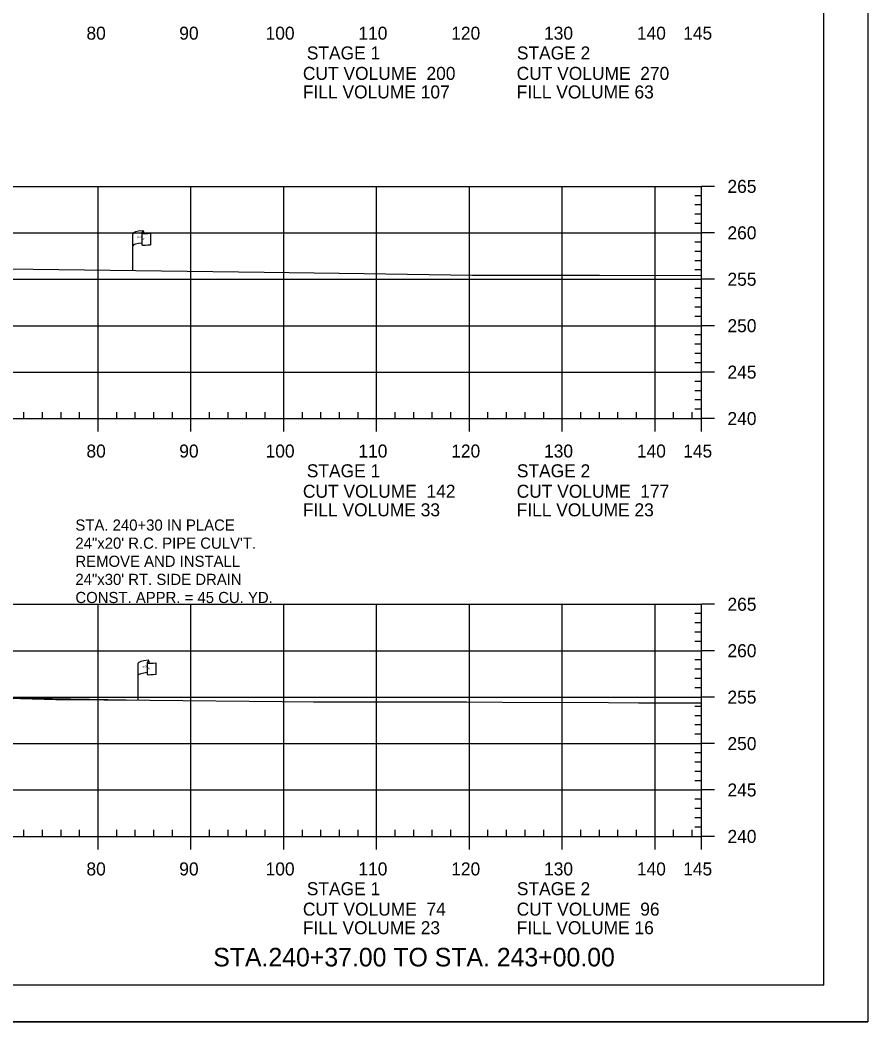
# Model space of a CAD drawing. Extents: x 1365647 to 1367999, y 387113 to 400173.
# Drawn here: x 1365965.7 to 1366057, y 393132.9 to 393240.8 of the extents above; entities that cross this region are included whole.
import ezdxf

# ---------------------------------------------------------------- set-up
doc = ezdxf.new("R2010")
doc.units = 0
for name, color, linetype in [('E_Existing ROW', 7, 'Continuous'), ('R_Axis', 7, 'Continuous'), ('R_Axis Annot', 7, 'Continuous'), ('R_Border', 7, 'Continuous'), ('R_Draft', 7, 'Continuous'), ('R_Drive', 7, 'Continuous'), ('R_Exist Surface', 7, 'Continuous'), ('R_Grid', 7, 'Continuous'), ('R_No Plot', 7, 'Continuous')]:
    doc.layers.add(name, color=color, linetype=linetype)

msp = doc.modelspace()

# ---------------------------------------------------------------- linework, layer by layer
at = {"layer": 'E_Existing ROW'}
for p, q in [((1365977.81, 393213.79), (1365977.81, 393217.74)), ((1365978.81, 393217.83), (1365978.81, 393217.82)), ((1365978.81, 393217.82), (1365978.81, 393216.59)), ((1365978.97, 393217.99), (1365978.97, 393217.75)), ((1365979.74, 393217.79), (1365979.74, 393216.55)), ((1365978.39, 393167.53), (1365978.39, 393171.48)), ((1365979.38, 393171.57), (1365979.38, 393171.56)), ((1365979.38, 393171.56), (1365979.38, 393170.33)), ((1365979.55, 393171.73), (1365979.55, 393171.49)), ((1365980.32, 393171.53), (1365980.32, 393170.29))]:
    msp.add_line(p, q, dxfattribs=at)
for centre, radius, start, end in [((1365978.88, 393217.83), 0.078, 88.6458, 274.2828), ((1365978.9, 393217.99), 0.0783, 263.0712, 93.9564), ((1365978.88, 393216.59), 0.0783, 180, 273.9564), ((1365979.46, 393171.57), 0.078, 88.6458, 274.2828), ((1365979.47, 393171.73), 0.0783, 263.0712, 93.9564), ((1365979.46, 393170.33), 0.0783, 180, 273.9564)]:
    msp.add_arc(centre, radius, start, end, dxfattribs=at)
for centre, major_axis, ratio, start_param, end_param in [((1365979.39, 393217.78), (-1.58, -0.04), 0.19887, 5.030368, 6.283185), ((1365980.1, 393217.9), (-1.23, -0.13), 0.052933, 0.159456, 1.268315), ((1365979.39, 393216.46), (-1.58, -0.04), 0.19887, 5.083035, 6.194897), ((1365980.1, 393216.66), (-1.23, -0.13), 0.052933, 0.159456, 1.268315), ((1365979.97, 393171.52), (-1.58, -0.04), 0.19887, 5.030368, 6.283185), ((1365980.68, 393171.64), (-1.23, -0.13), 0.052933, 0.159456, 1.268315), ((1365979.96, 393170.2), (-1.58, -0.04), 0.19887, 5.083035, 6.194897), ((1365980.68, 393170.4), (-1.23, -0.13), 0.052933, 0.159456, 1.268315)]:
    msp.add_ellipse(centre, major_axis=major_axis, ratio=ratio, start_param=start_param, end_param=end_param, dxfattribs=at)
at = {"layer": 'R_Axis'}
for p, q in [((1366039.09, 393197.84), (1366039.09, 393222.84)), ((1366040.49, 393222.84), (1366039.09, 393222.84)), ((1366039.09, 393221.84), (1366038.39, 393221.84)), ((1366039.09, 393220.84), (1366038.39, 393220.84)), ((1366039.09, 393219.84), (1366038.39, 393219.84)), ((1366039.09, 393218.84), (1366038.39, 393218.84)), ((1366040.49, 393217.84), (1366039.09, 393217.84)), ((1366039.09, 393216.84), (1366038.39, 393216.84)), ((1366039.09, 393215.84), (1366038.39, 393215.84)), ((1366039.09, 393214.84), (1366038.39, 393214.84)), ((1366039.09, 393213.84), (1366038.39, 393213.84)), ((1366040.49, 393212.84), (1366039.09, 393212.84)), ((1366039.09, 393211.84), (1366038.39, 393211.84)), ((1366039.09, 393210.84), (1366038.39, 393210.84)), ((1366039.09, 393209.84), (1366038.39, 393209.84)), ((1366039.09, 393208.84), (1366038.39, 393208.84)), ((1366040.49, 393207.84), (1366039.09, 393207.84)), ((1366039.09, 393206.84), (1366038.39, 393206.84)), ((1366039.09, 393205.84), (1366038.39, 393205.84)), ((1366039.09, 393204.84), (1366038.39, 393204.84)), ((1366039.09, 393203.84), (1366038.39, 393203.84)), ((1366040.49, 393202.84), (1366039.09, 393202.84)), ((1366039.09, 393201.84), (1366038.39, 393201.84)), ((1366039.09, 393200.84), (1366038.39, 393200.84)), ((1366039.09, 393199.84), (1366038.39, 393199.84)), ((1365966.09, 393197.84), (1365966.09, 393198.54)), ((1365968.09, 393197.84), (1365968.09, 393198.54)), ((1365970.09, 393197.84), (1365970.09, 393198.54)), ((1365972.09, 393197.84), (1365972.09, 393198.54)), ((1365976.09, 393197.84), (1365976.09, 393198.54)), ((1365978.09, 393197.84), (1365978.09, 393198.54)), ((1365980.09, 393197.84), (1365980.09, 393198.54)), ((1365982.09, 393197.84), (1365982.09, 393198.54)), ((1365986.09, 393197.84), (1365986.09, 393198.54)), ((1365988.09, 393197.84), (1365988.09, 393198.54)), ((1365990.09, 393197.84), (1365990.09, 393198.54)), ((1365992.09, 393197.84), (1365992.09, 393198.54)), ((1365996.09, 393197.84), (1365996.09, 393198.54)), ((1365998.09, 393197.84), (1365998.09, 393198.54)), ((1366000.09, 393197.84), (1366000.09, 393198.54)), ((1366002.09, 393197.84), (1366002.09, 393198.54)), ((1366006.09, 393197.84), (1366006.09, 393198.54)), ((1366008.09, 393197.84), (1366008.09, 393198.54)), ((1366010.09, 393197.84), (1366010.09, 393198.54)), ((1366012.09, 393197.84), (1366012.09, 393198.54)), ((1366016.09, 393197.84), (1366016.09, 393198.54)), ((1366018.09, 393197.84), (1366018.09, 393198.54)), ((1366020.09, 393197.84), (1366020.09, 393198.54)), ((1366022.09, 393197.84), (1366022.09, 393198.54)), ((1366026.09, 393197.84), (1366026.09, 393198.54)), ((1366028.09, 393197.84), (1366028.09, 393198.54)), ((1366030.09, 393197.84), (1366030.09, 393198.54)), ((1366032.09, 393197.84), (1366032.09, 393198.54)), ((1366036.09, 393197.84), (1366036.09, 393198.54)), ((1366038.09, 393197.84), (1366038.09, 393198.54)), ((1366039.09, 393198.84), (1366038.39, 393198.84)), ((1365749.09, 393197.84), (1366039.09, 393197.84)), ((1365974.09, 393196.44), (1365974.09, 393197.84)), ((1365984.09, 393196.44), (1365984.09, 393197.84)), ((1365994.09, 393196.44), (1365994.09, 393197.84)), ((1366004.09, 393196.44), (1366004.09, 393197.84)), ((1366014.09, 393196.44), (1366014.09, 393197.84)), ((1366024.09, 393196.44), (1366024.09, 393197.84)), ((1366034.09, 393196.44), (1366034.09, 393197.84)), ((1366039.09, 393196.44), (1366039.09, 393197.84)), ((1366040.49, 393197.84), (1366039.09, 393197.84)), ((1366039.09, 393152.84), (1366039.09, 393177.84)), ((1366040.49, 393177.84), (1366039.09, 393177.84)), ((1366039.09, 393176.84), (1366038.39, 393176.84)), ((1366039.09, 393175.84), (1366038.39, 393175.84)), ((1366039.09, 393174.84), (1366038.39, 393174.84)), ((1366039.09, 393173.84), (1366038.39, 393173.84)), ((1366040.49, 393172.84), (1366039.09, 393172.84)), ((1366039.09, 393171.84), (1366038.39, 393171.84)), ((1366039.09, 393170.84), (1366038.39, 393170.84)), ((1366039.09, 393169.84), (1366038.39, 393169.84)), ((1366039.09, 393168.84), (1366038.39, 393168.84)), ((1366040.49, 393167.84), (1366039.09, 393167.84)), ((1366039.09, 393166.84), (1366038.39, 393166.84)), ((1366039.09, 393165.84), (1366038.39, 393165.84)), ((1366039.09, 393164.84), (1366038.39, 393164.84)), ((1366039.09, 393163.84), (1366038.39, 393163.84)), ((1366040.49, 393162.84), (1366039.09, 393162.84)), ((1366039.09, 393161.84), (1366038.39, 393161.84)), ((1366039.09, 393160.84), (1366038.39, 393160.84)), ((1366039.09, 393159.84), (1366038.39, 393159.84)), ((1366039.09, 393158.84), (1366038.39, 393158.84)), ((1366040.49, 393157.84), (1366039.09, 393157.84)), ((1366039.09, 393156.84), (1366038.39, 393156.84)), ((1366039.09, 393155.84), (1366038.39, 393155.84)), ((1366039.09, 393154.84), (1366038.39, 393154.84)), ((1366039.09, 393153.84), (1366038.39, 393153.84)), ((1365749.09, 393152.84), (1366039.09, 393152.84)), ((1365966.09, 393152.84), (1365966.09, 393153.54)), ((1365968.09, 393152.84), (1365968.09, 393153.54)), ((1365970.09, 393152.84), (1365970.09, 393153.54)), ((1365972.09, 393152.84), (1365972.09, 393153.54)), ((1365974.09, 393151.44), (1365974.09, 393152.84)), ((1365976.09, 393152.84), (1365976.09, 393153.54)), ((1365978.09, 393152.84), (1365978.09, 393153.54)), ((1365980.09, 393152.84), (1365980.09, 393153.54)), ((1365982.09, 393152.84), (1365982.09, 393153.54)), ((1365984.09, 393151.44), (1365984.09, 393152.84)), ((1365986.09, 393152.84), (1365986.09, 393153.54)), ((1365988.09, 393152.84), (1365988.09, 393153.54)), ((1365990.09, 393152.84), (1365990.09, 393153.54)), ((1365992.09, 393152.84), (1365992.09, 393153.54)), ((1365994.09, 393151.44), (1365994.09, 393152.84)), ((1365996.09, 393152.84), (1365996.09, 393153.54)), ((1365998.09, 393152.84), (1365998.09, 393153.54)), ((1366000.09, 393152.84), (1366000.09, 393153.54)), ((1366002.09, 393152.84), (1366002.09, 393153.54)), ((1366004.09, 393151.44), (1366004.09, 393152.84)), ((1366006.09, 393152.84), (1366006.09, 393153.54)), ((1366008.09, 393152.84), (1366008.09, 393153.54)), ((1366010.09, 393152.84), (1366010.09, 393153.54)), ((1366012.09, 393152.84), (1366012.09, 393153.54)), ((1366014.09, 393151.44), (1366014.09, 393152.84)), ((1366016.09, 393152.84), (1366016.09, 393153.54)), ((1366018.09, 393152.84), (1366018.09, 393153.54)), ((1366020.09, 393152.84), (1366020.09, 393153.54)), ((1366022.09, 393152.84), (1366022.09, 393153.54)), ((1366024.09, 393151.44), (1366024.09, 393152.84)), ((1366026.09, 393152.84), (1366026.09, 393153.54)), ((1366028.09, 393152.84), (1366028.09, 393153.54)), ((1366030.09, 393152.84), (1366030.09, 393153.54)), ((1366032.09, 393152.84), (1366032.09, 393153.54)), ((1366034.09, 393151.44), (1366034.09, 393152.84)), ((1366036.09, 393152.84), (1366036.09, 393153.54)), ((1366038.09, 393152.84), (1366038.09, 393153.54)), ((1366039.09, 393151.44), (1366039.09, 393152.84)), ((1366040.49, 393152.84), (1366039.09, 393152.84))]:
    msp.add_line(p, q, dxfattribs=at)
at = {"layer": 'R_Border'}
for q in [(1366052.27, 393342.3), (1365736.09, 393136.84)]:
    msp.add_line((1366052.27, 393136.84), q, dxfattribs=at)
at = {"layer": 'R_Drive'}
msp.add_line((1365938.53, 393168.24), (1365979.09, 393167.52), dxfattribs=at)
at = {"layer": 'R_Exist Surface'}
for points in [[(1365964.32, 393213.95), (1365991.98, 393213.61), (1366002.74, 393213.45), (1366014.43, 393213.29), (1366019.29, 393213.28), (1366028.12, 393213.27), (1366039.09, 393213.23)], [(1365956.82, 393167.95), (1365969.55, 393167.59), (1365974.7, 393167.55), (1365979.65, 393167.52), (1365993.92, 393167.37), (1365997.29, 393167.32), (1366013.77, 393167.32), (1366017.64, 393167.29), (1366029.06, 393167.25), (1366032.32, 393167.23), (1366039.09, 393167.21)]]:
    msp.add_lwpolyline(points, dxfattribs=at)
at = {"layer": 'R_Grid'}
for p, q in [((1365749.09, 393222.84), (1366039.09, 393222.84)), ((1365974.09, 393197.84), (1365974.09, 393222.84)), ((1365984.09, 393197.84), (1365984.09, 393222.84)), ((1365994.09, 393197.84), (1365994.09, 393222.84)), ((1366004.09, 393197.84), (1366004.09, 393222.84)), ((1366014.09, 393197.84), (1366014.09, 393222.84)), ((1366024.09, 393197.84), (1366024.09, 393222.84)), ((1366034.09, 393197.84), (1366034.09, 393222.84)), ((1366039.09, 393197.84), (1366039.09, 393222.84)), ((1365749.09, 393217.84), (1366039.09, 393217.84)), ((1365749.09, 393212.84), (1366039.09, 393212.84)), ((1365749.09, 393207.84), (1366039.09, 393207.84)), ((1365749.09, 393202.84), (1366039.09, 393202.84)), ((1365749.09, 393197.84), (1366039.09, 393197.84)), ((1365749.09, 393177.84), (1366039.09, 393177.84)), ((1365974.09, 393152.84), (1365974.09, 393177.84)), ((1365984.09, 393152.84), (1365984.09, 393177.84)), ((1365994.09, 393152.84), (1365994.09, 393177.84)), ((1366004.09, 393152.84), (1366004.09, 393177.84)), ((1366014.09, 393152.84), (1366014.09, 393177.84)), ((1366024.09, 393152.84), (1366024.09, 393177.84)), ((1366034.09, 393152.84), (1366034.09, 393177.84)), ((1366039.09, 393152.84), (1366039.09, 393177.84)), ((1365749.09, 393172.84), (1366039.09, 393172.84)), ((1365749.09, 393167.84), (1366039.09, 393167.84)), ((1365749.09, 393162.84), (1366039.09, 393162.84)), ((1365749.09, 393157.84), (1366039.09, 393157.84)), ((1365749.09, 393152.84), (1366039.09, 393152.84))]:
    msp.add_line(p, q, dxfattribs=at)
at = {"layer": 'R_No Plot'}
msp.add_line((1365723.69, 393132.86), (1366057.03, 393132.86), dxfattribs=at)
msp.add_lwpolyline([(1365723.69, 393346.2), (1366057.03, 393346.2), (1366057.03, 393132.86), (1365723.69, 393132.86)], close=True, dxfattribs=at)

# ---------------------------------------------------------------- texts
at = {"layer": 'E_Existing ROW'}
for s, height, rotation, p in [('R ', 0.2, 9.9884, (1365978.33, 393217.24)), (' O', 0.2, 9.9884, (1365978.48, 393217.28)), ('DWB 11-9-07', 0.001, 90, (1365978.97, 393217.75)), ('W', 0.2, 351.1788, (1365978.81, 393217.11)), ('DWB 11-9-07', 0.001, 5.0717, (1365979.73, 393216.55)), ('DWB 11-9-07', 0.001, 90, (1365977.81, 393213.79)), ('R ', 0.2, 9.9884, (1365978.91, 393170.98)), (' O', 0.2, 9.9884, (1365979.05, 393171.02)), ('W', 0.2, 351.1788, (1365979.38, 393170.85)), ('DWB 11-9-07', 0.001, 90, (1365979.55, 393171.49)), ('DWB 11-9-07', 0.001, 5.0717, (1365980.31, 393170.29)), ('DWB 11-9-07', 0.001, 90, (1365978.39, 393167.53))]:
    msp.add_text(s, height=height, rotation=rotation, dxfattribs=at).set_placement(p)
at = {"layer": 'R_Axis Annot'}
for s, p in [('80', (1365972.83, 393238.64)), ('90', (1365982.83, 393238.64)), ('100', (1365992.13, 393238.64)), ('110', (1366002.13, 393238.64)), ('120', (1366012.13, 393238.64)), ('130', (1366022.13, 393238.64)), ('140', (1366032.13, 393238.64)), ('145', (1366037.12, 393238.64)), ('STAGE 1', (1365996.57, 393236.51)), ('STAGE 2', (1366019.2, 393236.51)), ('CUT VOLUME  200', (1365996.15, 393234.31)), ('CUT VOLUME  270', (1366019.18, 393234.31)), ('FILL VOLUME 107', (1365996.15, 393232.31)), ('FILL VOLUME 63', (1366019.18, 393232.31)), ('265', (1366041.89, 393222.14)), ('260', (1366041.89, 393217.14)), ('255', (1366041.89, 393212.14)), ('250', (1366041.89, 393207.14)), ('245', (1366041.89, 393202.14)), ('240', (1366041.89, 393197.14)), ('80', (1365972.83, 393193.64)), ('90', (1365982.83, 393193.64)), ('100', (1365992.13, 393193.64)), ('110', (1366002.13, 393193.64)), ('120', (1366012.13, 393193.64)), ('130', (1366022.13, 393193.64)), ('140', (1366032.13, 393193.64)), ('145', (1366037.12, 393193.64)), ('STAGE 1', (1365996.57, 393191.51)), ('STAGE 2', (1366019.2, 393191.51)), ('CUT VOLUME  142', (1365996.15, 393189.31)), ('CUT VOLUME  177', (1366019.18, 393189.31)), ('FILL VOLUME 33', (1365996.15, 393187.31)), ('FILL VOLUME 23', (1366019.18, 393187.31)), ('265', (1366041.89, 393177.14)), ('260', (1366041.89, 393172.14)), ('255', (1366041.89, 393167.14)), ('250', (1366041.89, 393162.14)), ('245', (1366041.89, 393157.14)), ('240', (1366041.89, 393152.14)), ('80', (1365972.83, 393148.64)), ('90', (1365982.83, 393148.64)), ('100', (1365992.13, 393148.64)), ('110', (1366002.13, 393148.64)), ('120', (1366012.13, 393148.64)), ('130', (1366022.13, 393148.64)), ('140', (1366032.13, 393148.64)), ('145', (1366037.12, 393148.64)), ('STAGE 1', (1365996.57, 393146.51)), ('STAGE 2', (1366019.2, 393146.51)), ('CUT VOLUME  74', (1365996.15, 393144.31)), ('CUT VOLUME  96', (1366019.18, 393144.31)), ('FILL VOLUME 23', (1365996.15, 393142.31)), ('FILL VOLUME 16', (1366019.18, 393142.31))]:
    msp.add_text(s, height=1.4, dxfattribs=at).set_placement(p)
at = {"layer": 'R_Draft'}
for s, p in [('STA. 240+30 IN PLACE', (1365971.64, 393185.77)), ('24"x20\' R.C. PIPE CULV\'T.', (1365971.64, 393183.82)), ('REMOVE AND INSTALL ', (1365971.64, 393181.87)), ('24"x30\' RT. SIDE DRAIN', (1365971.64, 393179.92)), ('CONST. APPR. = 45 CU. YD.', (1365971.64, 393177.97))]:
    msp.add_text(s, height=1.2, rotation=360, dxfattribs=at).set_placement(p)
msp.add_text('STA.240+37.00 TO STA. 243+00.00', height=2, dxfattribs=at).set_placement((1365986.49, 393138.84))

doc.saveas('drawing.dxf')
